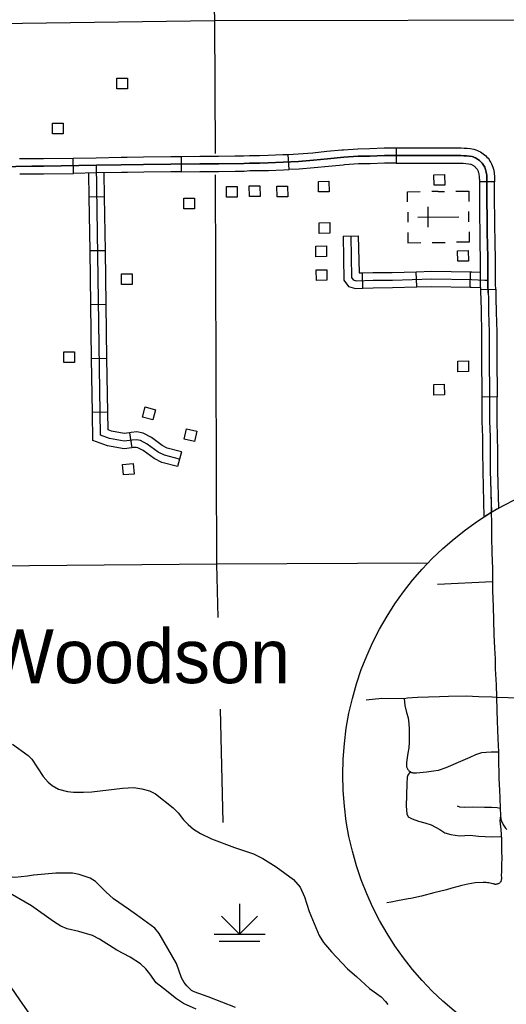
# Model space of a CAD drawing. Extents: x -19 to 366, y -4 to 359.
# Drawn here: x 157.838 to 158.742, y 176.172 to 178.001 of the extents above; entities that cross this region are included whole.
import ezdxf

# ---------------------------------------------------------------- set-up
doc = ezdxf.new("R2010")
doc.units = 0
for name, color, linetype in [('Level 19', 7, 'Continuous'), ('Level 24', 7, 'Continuous'), ('Level 31', 7, 'Continuous'), ('Level 32', 7, 'Continuous'), ('Level 35', 7, 'Continuous'), ('Level 44', 7, 'Continuous'), ('Level 45', 7, 'Continuous'), ('Level 47', 7, 'Continuous'), ('Level 5', 7, 'Continuous'), ('Level 56', 7, 'Continuous'), ('Level 57', 7, 'Continuous'), ('Level 60', 7, 'Continuous'), ('Level 63', 7, 'Continuous')]:
    doc.layers.add(name, color=color, linetype=linetype)

msp = doc.modelspace()

# ---------------------------------------------------------------- linework, layer by layer
at = {"layer": 'Level 19'}
msp.add_lwpolyline([(157.8753, 176.1273), (157.8379, 176.1803), (157.7902, 176.249)], dxfattribs=at)
at = {"layer": 'Level 31'}
for p, q in [((158.3384, 177.7223), (158.3368, 177.7506)), ((158.3368, 177.7506), (158.3368, 177.7506)), ((158.5371, 177.7625), (158.5371, 177.7341)), ((157.9379, 177.7153), (157.9374, 177.7437)), ((157.9374, 177.7437), (157.9374, 177.7437)), ((158.1376, 177.7468), (158.1377, 177.7184)), ((158.72, 177.6999), (158.6916, 177.6999)), ((158.6937, 177.4994), (158.7221, 177.5005)), ((158.7248, 177.3001), (158.6964, 177.2999)), ((158.726, 177.2002), (158.726, 177.2002))]:
    msp.add_line(p, q, dxfattribs=at)
for points in [[(158.2374, 177.7479), (158.2535, 177.7481), (158.2645, 177.7488), (158.283, 177.7488), (158.2991, 177.7492), (158.3266, 177.7501), (158.3368, 177.7506)], [(158.3368, 177.7506), (158.3548, 177.7517), (158.3822, 177.7537), (158.4084, 177.7565), (158.4359, 177.759)], [(158.4359, 177.759), (158.4391, 177.7593), (158.4659, 177.7612), (158.488, 177.7617), (158.5151, 177.7625), (158.5371, 177.7625)], [(158.5371, 177.7625), (158.5518, 177.7625), (158.6371, 177.7629)], [(158.6371, 177.7629), (158.6394, 177.7629), (158.6579, 177.7627), (158.6636, 177.7624), (158.6691, 177.7619), (158.6746, 177.7613), (158.6812, 177.7605), (158.6851, 177.7592), (158.6879, 177.7581), (158.6908, 177.7568), (158.6935, 177.7553), (158.6962, 177.7537), (158.6987, 177.7519), (158.7011, 177.75), (158.7034, 177.7479), (158.7056, 177.7456), (158.7077, 177.7433), (158.7096, 177.7408), (158.7113, 177.7382), (158.7129, 177.7356), (158.7143, 177.7328), (158.7156, 177.7299), (158.7168, 177.7267), (158.7177, 177.7231), (158.7183, 177.72), (158.7189, 177.7169), (158.7193, 177.7138), (158.7197, 177.7107), (158.7199, 177.7075), (158.72, 177.7044), (158.72, 177.6999)], [(157.8376, 177.7427), (157.8602, 177.7429), (157.8818, 177.7427), (157.9374, 177.7437)], [(157.9374, 177.7437), (157.9801, 177.7445), (158.0262, 177.7453), (158.0375, 177.7454)], [(157.9804, 177.7303), (158.0265, 177.7311), (158.0679, 177.7316), (158.1184, 177.7325), (158.1723, 177.7328), (158.2076, 177.7332), (158.254, 177.7339), (158.2649, 177.7346), (158.2832, 177.7346), (158.2995, 177.735), (158.3272, 177.7359), (158.3557, 177.7375), (158.3835, 177.7396), (158.4098, 177.7424), (158.4402, 177.7452), (158.4666, 177.747), (158.4884, 177.7475), (158.5153, 177.7483), (158.5519, 177.7483), (158.6393, 177.7487), (158.6574, 177.7485), (158.6626, 177.7482), (158.6678, 177.7478), (158.673, 177.7472), (158.6781, 177.7466), (158.6803, 177.7459), (158.6823, 177.745), (158.6844, 177.7441), (158.6864, 177.743), (158.6883, 177.7418), (158.6902, 177.7405), (158.6919, 177.7391), (158.6936, 177.7376), (158.6952, 177.736), (158.6967, 177.7343), (158.698, 177.7325), (158.6993, 177.7306), (158.7005, 177.7287), (158.7015, 177.7267), (158.7024, 177.7246), (158.7032, 177.7225), (158.7038, 177.7199), (158.7044, 177.7173), (158.7048, 177.7147), (158.7052, 177.7121), (158.7055, 177.7094), (158.7057, 177.7068), (158.7058, 177.7042), (158.7058, 177.6601), (158.706, 177.6374), (158.7064, 177.6063), (158.707, 177.5811), (158.7071, 177.5605), (158.7076, 177.5397), (158.7075, 177.5087), (158.7081, 177.4927)], [(158.0375, 177.7454), (158.0677, 177.7458), (158.1183, 177.7467), (158.1376, 177.7468)], [(158.1376, 177.7468), (158.1722, 177.747), (158.2074, 177.7474), (158.2374, 177.7479)], [(158.4385, 177.7308), (158.4112, 177.7282), (158.3847, 177.7254), (158.3567, 177.7233), (158.3384, 177.7223)], [(158.5371, 177.7341), (158.5155, 177.7341), (158.4887, 177.7333), (158.4672, 177.7328), (158.4414, 177.731), (158.4385, 177.7308)], [(158.5371, 177.7341), (158.5519, 177.7341), (158.6372, 177.7345)], [(158.6372, 177.7345), (158.6393, 177.7345), (158.6569, 177.7343), (158.6615, 177.734), (158.6664, 177.7336), (158.6713, 177.7331), (158.675, 177.7326), (158.6755, 177.7325), (158.6768, 177.732), (158.678, 177.7314), (158.6793, 177.7307), (158.6805, 177.73), (158.6816, 177.7292), (158.6827, 177.7283), (158.6838, 177.7273), (158.6847, 177.7264), (158.6857, 177.7253), (158.6865, 177.7242), (158.6873, 177.723), (158.688, 177.7218), (158.6887, 177.7205), (158.6892, 177.7193), (158.6896, 177.7183), (158.69, 177.7167), (158.6904, 177.7146), (158.6908, 177.7125), (158.6911, 177.7103), (158.6913, 177.7082), (158.6915, 177.7061), (158.6916, 177.7039), (158.6916, 177.6999)], [(157.457, 177.7233), (157.4631, 177.7233), (157.5131, 177.7238), (157.5949, 177.7253), (157.6391, 177.7261), (157.6767, 177.7266), (157.6958, 177.7269), (157.734, 177.727), (157.8306, 177.7284), (157.8602, 177.7287), (157.8818, 177.7285), (157.9804, 177.7303)], [(157.8379, 177.7143), (157.8602, 177.7145), (157.8819, 177.7143), (157.9379, 177.7153)], [(158.0379, 177.717), (158.0267, 177.7169), (157.9807, 177.7161), (157.9379, 177.7153)], [(158.1377, 177.7184), (158.1186, 177.7183), (158.0682, 177.7174), (158.0379, 177.717)], [(158.1377, 177.7184), (158.1725, 177.7186), (158.2078, 177.719), (158.2379, 177.7195)], [(158.2379, 177.7195), (158.2546, 177.7197), (158.2653, 177.7204), (158.2834, 177.7204), (158.2999, 177.7208), (158.3279, 177.7217), (158.3384, 177.7223)], [(158.6916, 177.6999), (158.6916, 177.6601), (158.6918, 177.6372), (158.6922, 177.6061), (158.6924, 177.5996)], [(158.7208, 177.6003), (158.7206, 177.6066), (158.7202, 177.6375), (158.72, 177.6602), (158.72, 177.6999)], [(158.6924, 177.5996), (158.6928, 177.5809), (158.6929, 177.5603), (158.6934, 177.5395), (158.6933, 177.5085), (158.6937, 177.4994)], [(158.7221, 177.5005), (158.7217, 177.509), (158.7218, 177.5399), (158.7213, 177.5607), (158.7212, 177.5813), (158.7208, 177.6003)], [(158.6937, 177.4994), (158.6939, 177.4924), (158.6941, 177.484), (158.6947, 177.4573), (158.6954, 177.4202), (158.6956, 177.3999)], [(158.7221, 177.5005), (158.7223, 177.4931), (158.7225, 177.4845), (158.7231, 177.4579), (158.7238, 177.4206), (158.724, 177.4001)], [(158.7081, 177.4927), (158.7083, 177.4842), (158.7089, 177.4576), (158.7096, 177.4204), (158.7099, 177.3903), (158.7098, 177.3636), (158.7105, 177.3121), (158.7107, 177.2833), (158.7107, 177.2554), (158.7114, 177.2259), (158.7118, 177.1994), (158.712, 177.1628), (158.7129, 177.1259), (158.7135, 177.0952), (158.7138, 177.0855)], [(158.7081, 177.4927), (158.7083, 177.4842), (158.7089, 177.4576), (158.7096, 177.4204), (158.7099, 177.3903), (158.7098, 177.3636), (158.7105, 177.3121), (158.7107, 177.2833), (158.7107, 177.2554), (158.7114, 177.2259), (158.7118, 177.1994), (158.712, 177.1628), (158.714, 177.0856)], [(158.6956, 177.3999), (158.6957, 177.3902), (158.6956, 177.3635), (158.6963, 177.312), (158.6964, 177.2999)], [(158.724, 177.4001), (158.7241, 177.3903), (158.724, 177.3636), (158.7247, 177.3123), (158.7248, 177.3001)], [(158.6964, 177.2999), (158.6965, 177.2832), (158.6965, 177.2553), (158.6972, 177.2257), (158.6976, 177.1998)], [(158.726, 177.2002), (158.7256, 177.2262), (158.7249, 177.2556), (158.7249, 177.2833), (158.7248, 177.3001)], [(158.6976, 177.1998), (158.6976, 177.1993), (158.6978, 177.1626), (158.7, 177.0769)], [(158.728, 177.0937), (158.7262, 177.163), (158.726, 177.1995), (158.726, 177.2002)], [(158.7138, 177.0855), (158.7142, 177.0672), (158.7143, 177.0402), (158.715, 177.0105), (158.7159, 176.9814), (158.716, 176.957)], [(158.716, 176.957), (158.7162, 176.9403), (158.7172, 176.9113), (158.7179, 176.8857), (158.7186, 176.859), (158.72, 176.8338), (158.7209, 176.8136), (158.7212, 176.7953), (158.7228, 176.7657), (158.7236, 176.7429)], [(158.4816, 176.7378), (158.5104, 176.7405), (158.5521, 176.7402), (158.5583, 176.7413), (158.5765, 176.7427), (158.5972, 176.7435), (158.6175, 176.744), (158.6346, 176.7446), (158.667, 176.745), (158.6909, 176.744), (158.7155, 176.7434), (158.7236, 176.7429)], [(158.7236, 176.7429), (158.7451, 176.7421), (158.7703, 176.741), (158.7889, 176.7407), (158.8011, 176.7402), (158.8132, 176.7404), (158.8578, 176.7415), (158.8759, 176.7417), (158.8968, 176.7423), (158.9187, 176.7429), (158.935, 176.7432), (158.9555, 176.7424), (158.9708, 176.7428), (158.9747, 176.7429)], [(158.5521, 176.7402), (158.5532, 176.7273), (158.5564, 176.714), (158.5593, 176.7041), (158.5609, 176.693), (158.5612, 176.6836), (158.561, 176.6721), (158.561, 176.6588), (158.5608, 176.6486), (158.5589, 176.6387), (158.5566, 176.6213), (158.5562, 176.6187), (158.5561, 176.6173), (158.5562, 176.6159), (158.5563, 176.6145), (158.5566, 176.6131), (158.5571, 176.6118), (158.5576, 176.6105), (158.5583, 176.6093), (158.559, 176.6081), (158.5599, 176.6071), (158.5609, 176.6061), (158.5619, 176.6051), (158.563, 176.6043), (158.5642, 176.6036), (158.5655, 176.603), (158.5668, 176.6026), (158.5681, 176.6022), (158.5695, 176.602), (158.5709, 176.6019), (158.5723, 176.6019), (158.5737, 176.602), (158.575, 176.6023), (158.5937, 176.6041), (158.6067, 176.6057), (158.6158, 176.6068), (158.6301, 176.612), (158.6572, 176.6238), (158.6747, 176.6312), (158.6852, 176.6364), (158.6965, 176.6396), (158.7045, 176.6405), (158.7135, 176.6411), (158.7271, 176.6411)], [(158.7236, 176.7429), (158.7243, 176.7182), (158.7248, 176.6982), (158.7258, 176.6658), (158.7271, 176.6411)], [(158.7271, 176.6411), (158.7272, 176.6311), (158.7277, 176.5918), (158.729, 176.57), (158.7297, 176.5548), (158.73, 176.5366)], [(158.73, 176.5366), (158.7308, 176.5227)], [(158.7308, 176.5227), (158.7298, 176.5131), (158.7304, 176.5074), (158.7318, 176.4968), (158.7323, 176.4877), (158.7326, 176.4788), (158.7328, 176.4706), (158.7329, 176.4563), (158.7331, 176.4441), (158.7328, 176.4316), (158.7326, 176.4183), (158.7324, 176.4123), (158.7325, 176.407), (158.7325, 176.4058), (158.7325, 176.4046), (158.7323, 176.4034), (158.7321, 176.4022), (158.7317, 176.401), (158.7312, 176.3999), (158.7305, 176.399), (158.7297, 176.3981), (158.7288, 176.3974), (158.7279, 176.3967), (158.7268, 176.3962), (158.7258, 176.3957), (158.7247, 176.3954), (158.7235, 176.3951), (158.7224, 176.395), (158.7212, 176.395), (158.7201, 176.3951), (158.7189, 176.3954), (158.7178, 176.3957), (158.7168, 176.3962), (158.7143, 176.3968), (158.7117, 176.3973), (158.7092, 176.3978), (158.7066, 176.3981), (158.704, 176.3983), (158.7015, 176.3985), (158.6989, 176.3985), (158.6836, 176.398), (158.6702, 176.3951), (158.6591, 176.3926), (158.6408, 176.388), (158.6309, 176.3847), (158.6073, 176.3794), (158.5841, 176.3728), (158.5645, 176.369), (158.5597, 176.3683), (158.5394, 176.3642), (158.5277, 176.3617), (158.5197, 176.3606)], [(158.7308, 176.5227), (158.731, 176.5206), (158.7313, 176.5185), (158.7317, 176.5165), (158.7322, 176.5144), (158.7328, 176.5124), (158.7335, 176.5104), (158.7344, 176.5085), (158.7353, 176.5066), (158.7363, 176.5048), (158.7375, 176.503), (158.7387, 176.5013), (158.74, 176.4996), (158.7414, 176.4981), (158.7429, 176.4966)]]:
    msp.add_lwpolyline(points, dxfattribs=at)
msp.add_arc((159.0058, 176.5986), 0.5678, 119.3002, 122.5933, dxfattribs=at)
at = {"layer": 'Level 32'}
for p, q in [((157.9955, 177.6716), (157.9671, 177.6712)), ((158.4384, 177.5986), (158.4668, 177.5992)), ((157.997, 177.5716), (157.9686, 177.5712)), ((158.4752, 177.5022), (158.4743, 177.5306)), ((158.5752, 177.5044), (158.5743, 177.5328)), ((158.6745, 177.5042), (158.6749, 177.5326)), ((157.9985, 177.4716), (157.9701, 177.4712)), ((158, 177.3716), (157.9715, 177.3712)), ((158.0014, 177.2716), (157.973, 177.2712)), ((158.0418, 177.2337), (158.046, 177.2056)), ((158.1384, 177.1983), (158.1312, 177.1708))]:
    msp.add_line(p, q, dxfattribs=at)
for points in [[(158.7081, 177.4927), (158.7075, 177.5087), (158.7076, 177.5397), (158.7071, 177.5605), (158.707, 177.5811), (158.7064, 177.6063), (158.706, 177.6374), (158.7058, 177.6601), (158.7058, 177.7042), (158.7057, 177.7068), (158.7055, 177.7094), (158.7052, 177.7121), (158.7048, 177.7147), (158.7044, 177.7173), (158.7038, 177.7199), (158.7032, 177.7225), (158.7024, 177.7246), (158.7015, 177.7267), (158.7005, 177.7287), (158.6993, 177.7306), (158.698, 177.7325), (158.6967, 177.7343), (158.6952, 177.736), (158.6936, 177.7376), (158.6919, 177.7391), (158.6902, 177.7405), (158.6883, 177.7418), (158.6864, 177.743), (158.6844, 177.7441), (158.6823, 177.745), (158.6803, 177.7459), (158.6781, 177.7466), (158.673, 177.7472), (158.6678, 177.7478), (158.6626, 177.7482), (158.6574, 177.7485), (158.6393, 177.7487), (158.5519, 177.7483), (158.5153, 177.7483), (158.4884, 177.7475), (158.4666, 177.747), (158.4402, 177.7452), (158.4098, 177.7424), (158.3835, 177.7396), (158.3557, 177.7375), (158.3272, 177.7359), (158.2995, 177.735), (158.2832, 177.7346), (158.2649, 177.7346), (158.254, 177.7339), (158.2076, 177.7332), (158.1723, 177.7328), (158.1184, 177.7325), (158.0679, 177.7316), (158.0265, 177.7311), (157.9804, 177.7303)], [(157.9804, 177.7303), (157.8818, 177.7285), (157.8602, 177.7287), (157.8306, 177.7284), (157.734, 177.727), (157.6958, 177.7269), (157.6767, 177.7266), (157.6391, 177.7261), (157.5949, 177.7253), (157.5131, 177.7238), (157.4631, 177.7233), (157.457, 177.7233)], [(157.9671, 177.6712), (157.9664, 177.7158)], [(157.9879, 177.2292), (157.9804, 177.7303)], [(157.9955, 177.6716), (157.9948, 177.7163)], [(157.9686, 177.5712), (157.9671, 177.6712)], [(157.997, 177.5716), (157.9955, 177.6716)], [(158.4384, 177.5986), (158.4401, 177.5173), (158.4485, 177.5054), (158.4613, 177.5018), (158.4752, 177.5022)], [(158.4526, 177.5989), (158.4542, 177.522), (158.4572, 177.5177), (158.4631, 177.516), (158.4941, 177.5169), (158.5301, 177.5173), (158.6033, 177.5195), (158.677, 177.5184), (158.7018, 177.5169), (158.7073, 177.5171)], [(158.4668, 177.5992), (158.4682, 177.5304), (158.4743, 177.5306)], [(157.9701, 177.4712), (157.9686, 177.5712)], [(157.9985, 177.4716), (157.997, 177.5716)], [(158.4743, 177.5306), (158.4938, 177.5311), (158.5299, 177.5315), (158.5743, 177.5328)], [(158.5743, 177.5328), (158.6032, 177.5337), (158.6749, 177.5326)], [(158.6749, 177.5326), (158.6775, 177.5326), (158.6934, 177.5316)], [(158.4752, 177.5022), (158.4943, 177.5027), (158.5304, 177.5031), (158.5752, 177.5044)], [(158.5752, 177.5044), (158.6034, 177.5053), (158.6745, 177.5042)], [(158.6745, 177.5042), (158.6765, 177.5042), (158.6935, 177.5032)], [(157.9715, 177.3712), (157.9701, 177.4712)], [(158, 177.3716), (157.9985, 177.4716)], [(157.973, 177.2712), (157.9715, 177.3712)], [(158.0014, 177.2716), (158, 177.3716)], [(158.046, 177.2056), (158.0316, 177.2035), (158.0007, 177.2093), (157.9738, 177.2192), (157.973, 177.2712)], [(158.0418, 177.2337), (158.0322, 177.2323), (158.0083, 177.2368), (158.0019, 177.2391), (158.0014, 177.2716)], [(158.1348, 177.1846), (158.1067, 177.192), (158.0948, 177.1979), (158.0748, 177.2127), (158.0623, 177.2194), (158.0549, 177.2208), (158.0467, 177.2201), (158.0319, 177.2179), (158.0045, 177.2231), (157.9879, 177.2292)], [(158.1384, 177.1983), (158.1117, 177.2053), (158.1023, 177.21), (158.0824, 177.2247), (158.0671, 177.2329), (158.0556, 177.2352), (158.045, 177.2342), (158.0418, 177.2337)], [(158.1312, 177.1708), (158.1016, 177.1786), (158.0874, 177.1857), (158.0672, 177.2006), (158.0574, 177.2058), (158.0541, 177.2065), (158.0484, 177.206), (158.046, 177.2056)], [(158.716, 176.957), (158.6139, 176.9517)], [(158.6505, 176.5411), (158.6549, 176.5388), (158.664, 176.5383), (158.6787, 176.5388), (158.701, 176.5385), (158.7142, 176.5384), (158.725, 176.5375), (158.73, 176.5366)]]:
    msp.add_lwpolyline(points, dxfattribs=at)
at = {"layer": 'Level 35'}
for points in [[(157.8638, 176.412), (157.8526, 176.4101), (157.8286, 176.4076), (157.7715, 176.4143), (157.7446, 176.4228), (157.7058, 176.4388), (157.6876, 176.4525), (157.6814, 176.4584), (157.6712, 176.4708), (157.6056, 176.5624), (157.5975, 176.567), (157.5939, 176.5673), (157.5856, 176.5635), (157.577, 176.5577)], [(157.9358, 176.4155), (157.9051, 176.4155), (157.8644, 176.4121), (157.8638, 176.412)], [(158.2386, 176.1665), (158.1882, 176.1863), (158.1621, 176.1953), (158.1571, 176.1979), (158.1482, 176.2066), (158.1434, 176.2128), (158.1387, 176.2213), (158.1291, 176.248), (158.0967, 176.304), (158.0886, 176.3135), (158.0546, 176.3381), (158.0398, 176.3491), (158.0122, 176.3683), (157.9978, 176.3811), (157.9789, 176.4001), (157.9687, 176.4068), (157.9483, 176.4133), (157.9358, 176.4155)]]:
    msp.add_lwpolyline(points, dxfattribs=at)
at = {"layer": 'Level 44'}
for p, q in [((158.2462, 176.3591), (158.2462, 176.3023)), ((158.2462, 176.3023), (158.2127, 176.3358)), ((158.2462, 176.3023), (158.2797, 176.3358)), ((158.1989, 176.3023), (158.2936, 176.3023)), ((158.2084, 176.2894), (158.2841, 176.2894))]:
    msp.add_line(p, q, dxfattribs=at)
at = {"layer": 'Level 45'}
msp.add_lwpolyline([(158.5634, 176.6041), (158.559, 176.5976), (158.5575, 176.594), (158.5572, 176.5817), (158.5557, 176.5405), (158.5568, 176.5257), (158.5593, 176.5202), (158.5666, 176.5166), (158.5785, 176.5123), (158.5901, 176.5094), (158.6023, 176.5058), (158.6179, 176.4971), (158.6273, 176.4906), (158.6385, 176.4873), (158.6548, 176.4848), (158.6746, 176.4866), (158.6902, 176.4844), (158.7148, 176.483), (158.7325, 176.4837)], dxfattribs=at)
at = {"layer": 'Level 47'}
for points in [[(157.8242, 176.6556), (157.8536, 176.6341), (157.8605, 176.6276), (157.8815, 176.5955), (157.8906, 176.5847), (157.8981, 176.5786), (157.9102, 176.5718), (157.9266, 176.5677), (157.9381, 176.5664), (157.9562, 176.5659), (157.9717, 176.5668), (158.0288, 176.5739), (158.05, 176.5747), (158.0648, 176.5725), (158.0791, 176.5687), (158.0904, 176.5633), (158.1229, 176.5369), (158.1319, 176.5276), (158.1418, 176.515), (158.1505, 176.5059), (158.1609, 176.4972), (158.1739, 176.4892), (158.1942, 176.4794), (158.2371, 176.4633), (158.272, 176.4516), (158.2897, 176.4433), (158.3144, 176.4273), (158.3463, 176.4041), (158.3585, 176.3897), (158.3668, 176.3719), (158.3758, 176.3443), (158.3943, 176.3001), (158.4021, 176.2869), (158.4172, 176.2699), (158.4466, 176.2382), (158.4637, 176.2241), (158.4877, 176.2016), (158.5094, 176.186), (158.5175, 176.1775), (158.5216, 176.1716)], [(157.9004, 176.3259), (157.8599, 176.3551), (157.8082, 176.3851), (157.7796, 176.3969), (157.7389, 176.403), (157.7136, 176.4086), (157.6983, 176.4175), (157.681, 176.4287), (157.6646, 176.4345), (157.6521, 176.4344)], [(158.1658, 176.1635), (158.1423, 176.1735), (158.1293, 176.1822), (158.1051, 176.2019), (158.0913, 176.2119), (158.0796, 176.2289), (158.0721, 176.2383), (158.062, 176.2474), (158.0431, 176.2596), (158.0184, 176.273), (157.9862, 176.2931), (157.9732, 176.2999), (157.9477, 176.3076), (157.9262, 176.3127), (157.9142, 176.3176), (157.9004, 176.3259)]]:
    msp.add_lwpolyline(points, dxfattribs=at)
at = {"layer": 'Level 5'}
for points in [[(158.1736, 178.9938), (158.1999, 177.9988)], [(158.1999, 177.9988), (157.3526, 177.9871)], [(158.9186, 177.9996), (158.1999, 177.9988)], [(158.1999, 177.9988), (158.2008, 177.7524)], [(158.2009, 177.7127), (158.2036, 176.9897)], [(158.2036, 176.9897), (157.5082, 176.9835), (157.4871, 176.9832)], [(158.5959, 176.9914), (158.2036, 176.9897)], [(158.2036, 176.9897), (158.2059, 176.8907)], [(158.21, 176.7202), (158.215, 176.5101)]]:
    msp.add_lwpolyline(points, dxfattribs=at)
at = {"layer": 'Level 56'}
for points in [[(158.0181, 177.8726), (158.0181, 177.8923), (158.0379, 177.8923), (158.0379, 177.8726)], [(157.8991, 177.7887), (157.8991, 177.8084), (157.9189, 177.8084), (157.9189, 177.7887)], [(158.6076, 177.6932), (158.6072, 177.7129), (158.627, 177.7133), (158.6273, 177.6935)], [(158.3929, 177.6808), (158.3926, 177.7005), (158.4123, 177.7009), (158.4127, 177.6811)], [(158.2221, 177.671), (158.2221, 177.6907), (158.2419, 177.6907), (158.2419, 177.671)], [(158.2644, 177.6723), (158.2641, 177.692), (158.2838, 177.6924), (158.2842, 177.6727)], [(158.3159, 177.6716), (158.3155, 177.6913), (158.3353, 177.6916), (158.3357, 177.6719)], [(158.1427, 177.6498), (158.1427, 177.6695), (158.1625, 177.6695), (158.1625, 177.6498)], [(158.3943, 177.6038), (158.394, 177.6235), (158.4137, 177.6239), (158.4141, 177.6041)], [(158.388, 177.5606), (158.3876, 177.5803), (158.4074, 177.5806), (158.4078, 177.5609)], [(158.6516, 177.5521), (158.6512, 177.5718), (158.671, 177.5721), (158.6713, 177.5524)], [(158.3889, 177.5164), (158.3885, 177.5361), (158.4083, 177.5365), (158.4086, 177.5168)], [(158.0272, 177.5091), (158.0272, 177.5288), (158.047, 177.5288), (158.047, 177.5091)], [(157.9197, 177.3644), (157.9197, 177.3842), (157.9395, 177.3842), (157.9395, 177.3644)], [(158.6518, 177.3471), (158.6514, 177.3668), (158.6712, 177.3672), (158.6715, 177.3475)], [(158.6071, 177.3036), (158.6068, 177.3233), (158.6265, 177.3237), (158.6269, 177.304)], [(158.0709, 177.2815), (158.09, 177.2765), (158.0849, 177.2574), (158.0659, 177.2624)], [(158.1668, 177.2369), (158.1628, 177.2176), (158.1434, 177.2217), (158.1475, 177.241)], [(158.0488, 177.1764), (158.0503, 177.1568), (158.0306, 177.1553), (158.0291, 177.1749)]]:
    msp.add_lwpolyline(points, close=True, dxfattribs=at)
at = {"layer": 'Level 57'}
for p, q in [((158.615, 177.6818), (158.6033, 177.6817)), ((158.615, 177.6818), (158.627, 177.6819)), ((158.5585, 177.6435), (158.5587, 177.6245)), ((158.5966, 177.6153), (158.5963, 177.6534)), ((158.6723, 177.6256), (158.6721, 177.6445)), ((158.5775, 177.6341), (158.6533, 177.6348)), ((158.6154, 177.6344), (158.6154, 177.6344)), ((158.6154, 177.6344), (158.6154, 177.6344)), ((158.6042, 177.587), (158.6279, 177.5872))]:
    msp.add_line(p, q, dxfattribs=at)
for points in [[(158.5583, 177.6623), (158.5582, 177.6813), (158.5818, 177.6815)], [(158.6481, 177.6821), (158.6718, 177.6823), (158.672, 177.6634)], [(158.5589, 177.6055), (158.559, 177.5866), (158.5827, 177.5868)], [(158.6725, 177.6066), (158.6727, 177.5876), (158.649, 177.5874)]]:
    msp.add_lwpolyline(points, dxfattribs=at)
at = {"layer": 'Level 60'}
for points in [[(161.4532, 2.0533), (161.2336, 10.6702), (161.0133, 19.2873), (160.7922, 27.9044), (160.5704, 36.5217), (160.3478, 45.1392), (160.1245, 53.7568), (159.9003, 62.3745), (159.6754, 70.9923), (159.4498, 79.6103), (159.2234, 88.2284), (158.9962, 96.8466), (158.7683, 105.465), (158.5396, 114.0835), (158.3102, 122.7022), (158.08, 131.321), (157.849, 139.9399), (157.6173, 148.559), (157.3849, 157.1782), (157.1517, 165.7975), (156.9177, 174.417), (156.683, 183.0366), (156.511, 189.3363)], [(0, 172.2839), (7.1335, 172.2883), (14.267, 172.3015), (21.4005, 172.3236), (28.5339, 172.3544), (35.6673, 172.3941), (42.8006, 172.4426), (49.9339, 172.4999), (57.0671, 172.566), (64.2002, 172.6409), (71.3332, 172.7246), (78.4661, 172.8172), (85.5989, 172.9186), (92.7315, 173.0287), (99.8641, 173.1477), (106.9964, 173.2755), (114.1286, 173.4122), (121.2606, 173.5576), (128.3925, 173.7119), (135.5241, 173.8749), (142.6555, 174.0468), (149.7867, 174.2275), (156.9177, 174.417), (164.0485, 174.6153), (171.179, 174.8224), (178.3092, 175.0383), (185.4392, 175.2631), (192.5688, 175.4966), (199.6982, 175.739), (206.8273, 175.9902), (213.9561, 176.2502), (221.0845, 176.5189), (228.2126, 176.7965), (235.3404, 177.083), (242.4677, 177.3782), (249.5948, 177.6822), (256.7214, 177.995), (263.8476, 178.3167), (270.9735, 178.6471), (278.0989, 178.9863), (285.2239, 179.3344), (292.3485, 179.6912), (299.4726, 180.0569), (306.5963, 180.4314), (313.7195, 180.8146), (320.8422, 181.2067), (327.9644, 181.6076), (335.0862, 182.0172), (342.2074, 182.4357)]]:
    msp.add_spline(points, degree=3, dxfattribs=at)
at = {"layer": 'Level 63'}
msp.add_circle((159.0059, 176.5984), 0.568, dxfattribs=at)

# ---------------------------------------------------------------- texts
at = {"layer": 'Level 24'}
msp.add_text('Woodson', height=0.1, dxfattribs=at).set_placement((157.7752, 176.7686))

doc.saveas('drawing.dxf')
